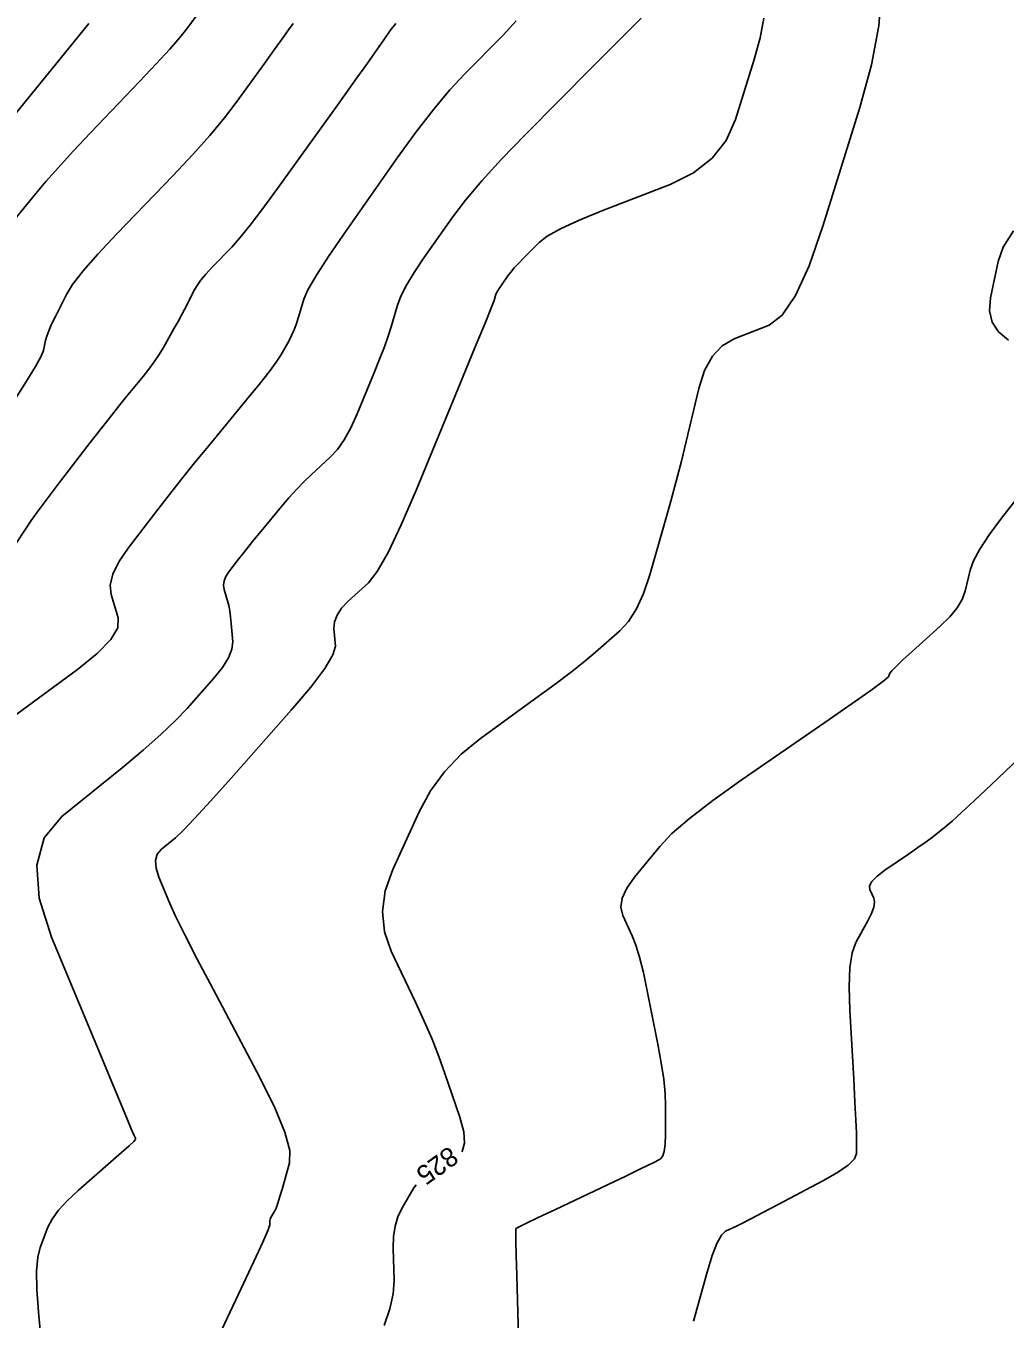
# Model space of a CAD drawing. Extents: x 2082232 to 2083549, y 592624 to 593832.
# Drawn here: x 2083167.27 to 2083202.98, y 593546.25 to 593593.4 of the extents above; entities that cross this region are included whole.
import ezdxf

# ---------------------------------------------------------------- set-up
doc = ezdxf.new("R2010")
doc.units = 0
doc.layers.add('DT_X_Contour_Major', color=7, linetype='Continuous')
doc.layers.add('DT_X_Contour_Minor', color=7, linetype='Continuous')

msp = doc.modelspace()

# ---------------------------------------------------------------- linework, layer by layer
at = {"layer": 'DT_X_Contour_Major'}
for points in [[(2083198.474, 593594.676), (2083198.373, 593593.395), (2083198.11, 593591.977), (2083197.685, 593590.422), (2083196.334, 593586.096), (2083195.832, 593584.654), (2083195.337, 593583.571), (2083194.85, 593582.847), (2083194.371, 593582.482), (2083193.104, 593581.99), (2083192.666, 593581.738), (2083192.305, 593581.352), (2083192.019, 593580.831), (2083191.81, 593580.176), (2083191.351, 593578.251), (2083191.175, 593577.527), (2083190.988, 593576.801), (2083190.791, 593576.072), (2083190.584, 593575.341), (2083190.02, 593573.386), (2083189.793, 593572.708), (2083189.536, 593572.141), (2083189.249, 593571.684), (2083188.932, 593571.339), (2083188.046, 593570.564), (2083187.66, 593570.242), (2083187.169, 593569.855), (2083186.572, 593569.403), (2083185.869, 593568.887), (2083183.853, 593567.425), (2083183.146, 593566.847), (2083182.538, 593566.208), (2083182.028, 593565.509), (2083181.617, 593564.75), (2083180.653, 593562.644), (2083180.378, 593561.866), (2083180.277, 593561.11), (2083180.349, 593560.377), (2083180.595, 593559.667), (2083181.483, 593557.803), (2083181.8, 593557.117), (2083182.084, 593556.456), (2083182.336, 593555.821), (2083182.555, 593555.212), (2083183.097, 593553.621), (2083183.242, 593553.083), (2083183.271, 593552.663), (2083183.183, 593552.361), (2083183.176, 593552.355)], [(2083177.026, 593593.485), (2083176.853, 593593.249), (2083176.62, 593592.927), (2083176.327, 593592.521), (2083175.973, 593592.03), (2083174.948, 593590.607), (2083174.516, 593590.04), (2083173.987, 593589.407), (2083173.363, 593588.708), (2083172.642, 593587.942), (2083170.591, 593585.812), (2083169.899, 593585.075), (2083169.362, 593584.462), (2083168.979, 593583.973), (2083168.751, 593583.609), (2083168.35, 593582.801), (2083168.215, 593582.52), (2083168.111, 593582.28), (2083168.037, 593582.082), (2083167.995, 593581.927), (2083167.923, 593581.568), (2083167.836, 593581.353), (2083167.63, 593580.978), (2083167.303, 593580.443), (2083166.857, 593579.747)], [(2083181.5, 593551.145), (2083181.423, 593551.033), (2083180.98, 593550.287), (2083180.836, 593549.987), (2083180.736, 593549.645), (2083180.681, 593549.263), (2083180.671, 593548.84), (2083180.702, 593547.656), (2083180.67, 593547.178), (2083180.551, 593546.632), (2083180.344, 593546.017)]]:
    msp.add_lwpolyline(points, dxfattribs=at)
at = {"layer": 'DT_X_Contour_Minor'}
for points in [[(2083173.653, 593593.988), (2083173.143, 593593.292), (2083172.892, 593592.976), (2083172.521, 593592.55), (2083172.03, 593592.013), (2083171.419, 593591.366), (2083169.63, 593589.493), (2083169.002, 593588.828), (2083168.46, 593588.239), (2083168.004, 593587.724), (2083167.634, 593587.284), (2083166.76, 593586.212)], [(2083169.573, 593593.482), (2083168.84, 593592.579), (2083166.618, 593589.851)], [(2083180.76, 593593.489), (2083180.563, 593593.224), (2083180.326, 593592.892), (2083179.641, 593591.918), (2083179.344, 593591.498), (2083178.968, 593590.971), (2083178.513, 593590.336), (2083177.979, 593589.593), (2083176.45, 593587.469), (2083175.915, 593586.738), (2083175.459, 593586.138), (2083175.08, 593585.67), (2083174.779, 593585.333), (2083174.082, 593584.608), (2083173.842, 593584.348), (2083173.646, 593584.113), (2083173.493, 593583.901), (2083173.384, 593583.713), (2083173.151, 593583.245), (2083173.056, 593583.059), (2083172.946, 593582.851), (2083172.822, 593582.622), (2083172.682, 593582.372), (2083172.29, 593581.677), (2083172.133, 593581.415), (2083171.957, 593581.15), (2083171.762, 593580.883), (2083171.547, 593580.613), (2083170.949, 593579.888), (2083170.698, 593579.58), (2083170.394, 593579.196), (2083170.036, 593578.738), (2083169.625, 593578.206), (2083168.458, 593576.688), (2083168.057, 593576.161), (2083167.727, 593575.718), (2083167.469, 593575.361), (2083167.282, 593575.088), (2083166.882, 593574.474)], [(2083185.149, 593593.579), (2083184.684, 593593.061), (2083183.285, 593591.651), (2083182.738, 593591.064), (2083182.146, 593590.358), (2083181.51, 593589.536), (2083180.83, 593588.595), (2083178.956, 593585.93), (2083178.332, 593585.025), (2083177.866, 593584.308), (2083177.558, 593583.779), (2083177.407, 593583.439), (2083177.218, 593582.784), (2083177.142, 593582.545), (2083177.056, 593582.319), (2083176.962, 593582.106), (2083176.857, 593581.906), (2083176.567, 593581.391), (2083176.406, 593581.143), (2083176.144, 593580.788), (2083175.78, 593580.323), (2083175.313, 593579.75), (2083173.933, 593578.078), (2083173.429, 593577.464), (2083172.954, 593576.874), (2083172.506, 593576.309), (2083172.086, 593575.768), (2083171.004, 593574.36), (2083170.66, 593573.858), (2083170.443, 593573.408), (2083170.351, 593573.011), (2083170.385, 593572.666), (2083170.643, 593571.816), (2083170.622, 593571.459), (2083170.367, 593571.028), (2083169.878, 593570.521), (2083169.155, 593569.939), (2083166.914, 593568.287)], [(2083189.71, 593593.673), (2083189.349, 593593.318), (2083188.762, 593592.732), (2083187.95, 593591.915), (2083185.482, 593589.429), (2083184.622, 593588.543), (2083183.896, 593587.749), (2083183.301, 593587.048), (2083182.839, 593586.439), (2083181.784, 593584.939), (2083181.427, 593584.409), (2083181.148, 593583.946), (2083180.945, 593583.548), (2083180.82, 593583.217), (2083180.59, 593582.421), (2083180.486, 593582.091), (2083180.347, 593581.698), (2083180.172, 593581.242), (2083179.962, 593580.722), (2083179.355, 593579.253), (2083179.124, 593578.741), (2083178.883, 593578.306), (2083178.633, 593577.949), (2083178.374, 593577.67), (2083177.672, 593577.027), (2083177.407, 593576.774), (2083177.138, 593576.498), (2083176.866, 593576.197), (2083176.59, 593575.873), (2083175.85, 593574.976), (2083175.591, 593574.66), (2083175.368, 593574.386), (2083175.181, 593574.152), (2083175.03, 593573.959), (2083174.677, 593573.5), (2083174.567, 593573.33), (2083174.502, 593573.164), (2083174.482, 593573.003), (2083174.507, 593572.845), (2083174.632, 593572.432), (2083174.676, 593572.265), (2083174.712, 593572.073), (2083174.742, 593571.857), (2083174.766, 593571.617), (2083174.818, 593570.943), (2083174.79, 593570.671), (2083174.666, 593570.358), (2083174.445, 593570.006), (2083174.129, 593569.614), (2083173.156, 593568.515), (2083172.734, 593568.071), (2083172.198, 593567.563), (2083171.547, 593566.99), (2083170.782, 593566.354), (2083168.588, 593564.571), (2083167.948, 593563.794), (2083167.672, 593562.803), (2083167.761, 593561.596), (2083168.214, 593560.173), (2083169.907, 593556.093), (2083170.465, 593554.751), (2083170.867, 593553.784), (2083171.115, 593553.192), (2083171.208, 593552.975), (2083171.249, 593552.898), (2083171.262, 593552.871), (2083171.271, 593552.849), (2083171.274, 593552.831), (2083171.274, 593552.818), (2083171.265, 593552.788), (2083171.207, 593552.73), (2083171.038, 593552.576), (2083170.76, 593552.328), (2083170.371, 593551.985), (2083169.187, 593550.944), (2083168.785, 593550.568), (2083168.466, 593550.219), (2083168.232, 593549.899), (2083168.081, 593549.606), (2083167.791, 593548.863), (2083167.706, 593548.508), (2083167.668, 593547.997), (2083167.678, 593547.332), (2083167.735, 593546.513), (2083167.949, 593544.122)], [(2083194.18, 593593.68), (2083194.047, 593592.963), (2083193.832, 593592.176), (2083193.149, 593589.987), (2083192.807, 593589.223), (2083192.297, 593588.574), (2083191.616, 593588.039), (2083190.766, 593587.618), (2083188.274, 593586.65), (2083187.43, 593586.306), (2083186.768, 593586), (2083186.288, 593585.734), (2083185.991, 593585.506), (2083185.439, 593584.951), (2083185.247, 593584.753), (2083185.085, 593584.576), (2083184.952, 593584.419), (2083184.849, 593584.283), (2083184.613, 593583.948), (2083184.533, 593583.829), (2083184.471, 593583.726), (2083184.426, 593583.637), (2083184.398, 593583.563), (2083184.346, 593583.385), (2083184.255, 593583.146), (2083184.019, 593582.562), (2083183.638, 593581.633), (2083183.113, 593580.359), (2083181.52, 593576.501), (2083180.963, 593575.204), (2083180.485, 593574.204), (2083180.088, 593573.503), (2083179.77, 593573.099), (2083179.028, 593572.42), (2083178.787, 593572.168), (2083178.62, 593571.919), (2083178.528, 593571.673), (2083178.509, 593571.431), (2083178.56, 593570.79), (2083178.473, 593570.464), (2083178.176, 593569.965), (2083177.669, 593569.294), (2083176.951, 593568.45), (2083174.756, 593565.97), (2083174.012, 593565.137), (2083173.426, 593564.498), (2083172.997, 593564.051), (2083172.726, 593563.799), (2083172.215, 593563.383), (2083172.066, 593563.202), (2083172.001, 593562.971), (2083172.022, 593562.689), (2083172.127, 593562.358), (2083172.522, 593561.406), (2083172.732, 593560.943), (2083173.065, 593560.267), (2083173.52, 593559.379), (2083174.099, 593558.278), (2083175.806, 593555.058), (2083176.354, 593553.959), (2083176.717, 593553.074), (2083176.896, 593552.405), (2083176.891, 593551.951), (2083176.63, 593551.028), (2083176.54, 593550.717), (2083176.463, 593550.475), (2083176.401, 593550.303), (2083176.354, 593550.2), (2083176.246, 593550.019), (2083176.211, 593549.954), (2083176.186, 593549.895), (2083176.171, 593549.843), (2083176.167, 593549.797), (2083176.17, 593549.684), (2083176.106, 593549.508), (2083175.91, 593549.064), (2083175.583, 593548.352), (2083175.125, 593547.373), (2083173.727, 593544.405)], [(2083203.29, 593585.921), (2083202.915, 593585.33), (2083202.723, 593584.803), (2083202.452, 593583.482), (2083202.416, 593583.014), (2083202.514, 593582.602), (2083202.744, 593582.245), (2083203.107, 593581.944)], [(2083204.205, 593577.193), (2083202.852, 593575.448), (2083202.4, 593574.839), (2083202.058, 593574.322), (2083201.826, 593573.895), (2083201.703, 593573.56), (2083201.523, 593572.786), (2083201.416, 593572.489), (2083201.229, 593572.178), (2083200.963, 593571.853), (2083200.618, 593571.514), (2083199.591, 593570.591), (2083199.252, 593570.282), (2083199.003, 593570.047), (2083198.846, 593569.886), (2083198.781, 593569.8), (2083198.728, 593569.669), (2083198.568, 593569.528), (2083198.127, 593569.202), (2083197.406, 593568.692), (2083196.404, 593567.997), (2083193.36, 593565.898), (2083192.318, 593565.157), (2083191.475, 593564.508), (2083190.831, 593563.951), (2083190.387, 593563.485), (2083189.468, 593562.366), (2083189.183, 593561.964), (2083189.016, 593561.597), (2083188.968, 593561.265), (2083189.039, 593560.969), (2083189.385, 593560.225), (2083189.517, 593559.89), (2083189.652, 593559.444), (2083189.791, 593558.886), (2083189.933, 593558.216), (2083190.317, 593556.282), (2083190.442, 593555.598), (2083190.532, 593554.996), (2083190.585, 593554.476), (2083190.601, 593554.038), (2083190.596, 593552.98), (2083190.582, 593552.626), (2083190.545, 593552.359), (2083190.484, 593552.179), (2083190.4, 593552.084), (2083190.142, 593551.949), (2083189.968, 593551.861), (2083189.638, 593551.702), (2083189.151, 593551.469), (2083188.509, 593551.164), (2083186.588, 593550.254), (2083185.958, 593549.955), (2083185.507, 593549.738), (2083185.235, 593549.605), (2083185.143, 593549.554), (2083185.136, 593549.531), (2083185.137, 593549.418), (2083185.144, 593549.099), (2083185.157, 593548.573), (2083185.176, 593547.841), (2083185.235, 593545.611)], [(2083204.266, 593567.445), (2083202.471, 593565.735), (2083201.864, 593565.159), (2083201.39, 593564.716), (2083201.047, 593564.404), (2083200.836, 593564.224), (2083200.449, 593563.92), (2083200.281, 593563.791), (2083200.065, 593563.633), (2083199.802, 593563.446), (2083199.491, 593563.23), (2083198.599, 593562.615), (2083198.313, 593562.398), (2083198.125, 593562.209), (2083198.035, 593562.048), (2083198.042, 593561.915), (2083198.191, 593561.597), (2083198.22, 593561.456), (2083198.193, 593561.271), (2083198.112, 593561.042), (2083197.975, 593560.769), (2083197.538, 593559.982), (2083197.402, 593559.606), (2083197.319, 593559.069), (2083197.291, 593558.371), (2083197.317, 593557.511), (2083197.459, 593555.005), (2083197.506, 593554.16), (2083197.539, 593553.506), (2083197.558, 593553.042), (2083197.564, 593552.769), (2083197.562, 593552.295), (2083197.485, 593552.098), (2083197.254, 593551.866), (2083196.871, 593551.596), (2083196.335, 593551.291), (2083194.7, 593550.427), (2083194.146, 593550.135), (2083193.707, 593549.906), (2083193.386, 593549.741), (2083193.18, 593549.64), (2083192.788, 593549.454), (2083192.636, 593549.309), (2083192.474, 593549.013), (2083192.302, 593548.567), (2083192.121, 593547.97), (2083191.624, 593546.178)]]:
    msp.add_lwpolyline(points, dxfattribs=at)

# ---------------------------------------------------------------- texts
at = {"layer": 'DT_X_Contour_Major'}
msp.add_text('825', height=0.7, rotation=215.8155, dxfattribs=at).set_placement((2083182.708, 593552.584))

doc.saveas('drawing.dxf')
